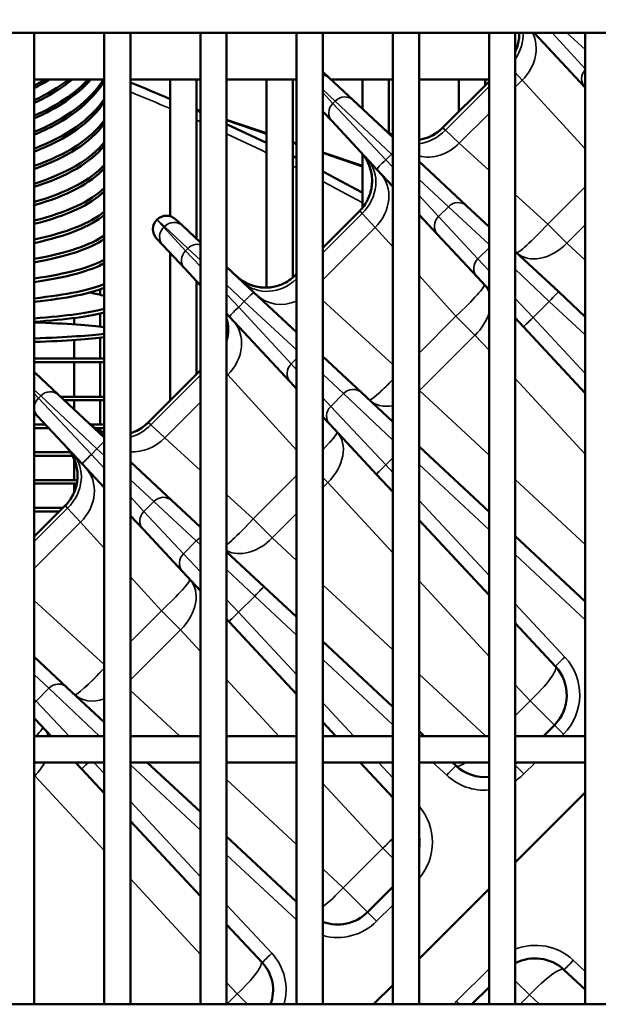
# Model space of a CAD drawing. Header units: inches. Extents: x 1 to 271, y 5 to 171.
# Tile 300 of 334: x 142.85 to 145.45, y 138.9 to 143.33. Entities that reach past the tile are written whole.
import ezdxf

# ---------------------------------------------------------------- set-up
doc = ezdxf.new("R2010")
doc.units = ezdxf.units.IN
doc.header["$LTSCALE"] = 8
doc.header["$MEASUREMENT"] = 0
for name, color, linetype, lineweight in [('Dimension (ANSI)', 7, 'Continuous', 25), ('Visible (ANSI)', 7, 'Continuous', 50), ('Visible Narrow (ANSI)', 7, 'Continuous', 35)]:
    doc.layers.add(name, color=color, linetype=linetype, lineweight=lineweight)
doc.styles.add('Dimension Text', font='tahoma.ttf')
doc.dimstyles.new('Dual Dimension', dxfattribs={"dimscale": 8, "dimtxt": 0.12, "dimasz": 0.098425, "dimexe": 0.125, "dimexo": 0.0625, "dimgap": 0.031496, "dimtad": 0, "dimtih": 1, "dimtoh": 1, "dimrnd": 1e-08, "dimzin": 4, "dimdsep": 46, "dimtxsty": 'Dimension Text', "dimcen": 0.09, "dimdle": 0.393701, "dimclrd": 256, "dimclre": 256, "dimclrt": 256, "dimadec": 0, "dimazin": 1, "dimtfac": 1, "dimtofl": 0, "dimtmove": 0, "dimatfit": 3, "dimfxl": 1, "dimtolj": 1, "dimtzin": 4, "dimlwd": -1, "dimlwe": -1, "dimarcsym": 0})

# ---------------------------------------------------------------- blocks, each defined once
blk = doc.blocks.new('*D10')
at = {"layer": 'Defpoints', "color": 0, "transparency": 16777216}
for p in [(179.2848, 157.7079), (123.1798, 140.6812), (179.2848, 140.6812)]:
    blk.add_point(p, dxfattribs=at)
at = {"layer": 'Dimension (ANSI)', "transparency": 16777216}
for p, q in [((123.1798, 141.1812), (123.1798, 158.7079)), ((179.2848, 141.1812), (179.2848, 158.7079)), ((123.9672, 157.7079), (146.443, 157.7079)), ((178.4974, 157.7079), (156.0215, 157.7079))]:
    blk.add_line(p, q, dxfattribs=at)
for points in [[(123.9672, 157.8392), (123.9672, 157.5767), (123.1798, 157.7079)], [(178.4974, 157.8392), (178.4974, 157.5767), (179.2848, 157.7079)]]:
    blk.add_solid(points, dxfattribs=at)
at = {"layer": 'Dimension (ANSI)', "transparency": 16777216, "insert": (151.2323, 157.7079), "char_height": 0.96, "attachment_point": 5, "style": 'Dimension Text'}
blk.add_mtext('\\A1;{\\H3.0x;(}\\S56.11^ 1425.1 mm;{\\H3.0x;)}', dxfattribs=at)

msp = doc.modelspace()

# ---------------------------------------------------------------- linework, layer by layer
at = {"layer": 'Visible (ANSI)'}
for p, q in [((150.8541, 143.2669), (130.6702, 143.2669)), ((142.9143, 143.2669), (142.9143, 138.8968)), ((143.2293, 143.2669), (143.2293, 138.8968)), ((143.3474, 143.2669), (143.3474, 138.8968)), ((143.6624, 143.2669), (143.6624, 138.8968)), ((143.7805, 143.2669), (143.7805, 138.8968)), ((144.0954, 143.2669), (144.0954, 138.8968)), ((144.2135, 143.2669), (144.2135, 138.8968)), ((144.5285, 143.2669), (144.5285, 138.8968)), ((144.6466, 143.2669), (144.6466, 138.8968)), ((144.9616, 143.2669), (144.9616, 138.8968)), ((145.0797, 143.2669), (145.0797, 138.8968)), ((145.1648, 143.2669), (145.3929, 143.0222)), ((145.3946, 143.2669), (145.3946, 138.8968)), ((145.3566, 143.1467), (145.3566, 143.1467)), ((144.2137, 143.0911), (144.2442, 143.0627)), ((144.3499, 142.9641), (144.2442, 143.0627)), ((143.2293, 143.0566), (142.9143, 143.0566)), ((143.6624, 143.0566), (143.3474, 143.0566)), ((143.5266, 143.0566), (143.5266, 142.4418)), ((143.6447, 143.0566), (143.6447, 142.3406)), ((144.0954, 143.0566), (143.7805, 143.0566)), ((143.9597, 143.0566), (143.9597, 142.1208)), ((144.0778, 143.0566), (144.0778, 142.1654)), ((144.5285, 143.0566), (144.2507, 143.0566)), ((144.3928, 143.0566), (144.3928, 142.9241)), ((144.5109, 143.0566), (144.5109, 142.817)), ((144.9616, 143.0566), (144.6466, 143.0566)), ((144.9616, 143.0483), (144.7526, 142.8393)), ((144.8258, 143.0566), (144.8258, 142.9125)), ((144.944, 143.0566), (144.944, 143.0307)), ((145.3929, 143.0222), (145.3946, 143.0204)), ((145.176, 142.9834), (145.176, 142.9834)), ((144.3499, 142.9641), (144.5285, 142.7976)), ((143.6624, 142.916), (143.6447, 142.922)), ((143.6447, 142.9205), (143.6624, 142.9144)), ((144.2135, 142.9132), (144.2548, 142.8689)), ((145.2589, 142.8927), (145.2589, 142.8927)), ((143.9597, 142.8151), (143.7805, 142.8759)), ((143.7805, 142.8741), (143.9597, 142.813)), ((144.4568, 142.6523), (144.2548, 142.8689)), ((144.0954, 142.769), (144.0778, 142.775)), ((144.0778, 142.7727), (144.0954, 142.7667)), ((145.377, 142.7636), (145.377, 142.7636)), ((144.3928, 142.6681), (144.2135, 142.729)), ((144.2135, 142.7264), (144.3928, 142.6652)), ((144.3928, 142.7203), (144.3928, 142.4808)), ((144.8596, 142.4889), (144.6466, 142.6874)), ((144.8984, 142.7058), (144.8984, 142.7058)), ((144.4568, 142.6523), (144.5285, 142.5754)), ((144.7351, 142.5251), (144.7351, 142.5251)), ((144.9616, 142.3937), (144.8596, 142.4889)), ((144.3796, 142.4663), (144.2135, 142.3002)), ((144.6466, 142.4488), (144.73, 142.3593)), ((144.6937, 142.4838), (144.6937, 142.4838)), ((143.4675, 142.4267), (143.4663, 142.4256)), ((143.5508, 142.4282), (143.5813, 142.3998)), ((143.6624, 142.3242), (143.5813, 142.3998)), ((144.73, 142.3593), (144.9077, 142.1688)), ((145.2081, 142.387), (145.2081, 142.387)), ((145.2113, 142.3904), (145.2113, 142.3904)), ((143.4933, 142.3118), (143.4649, 142.3422)), ((143.4933, 142.3118), (143.5919, 142.206)), ((144.5131, 142.3204), (144.5131, 142.3204)), ((143.5266, 142.276), (143.5266, 141.6133)), ((145.0797, 142.2836), (145.2752, 142.1013)), ((143.6624, 142.1305), (143.5919, 142.206)), ((143.7805, 142.214), (143.9036, 142.0992)), ((144.0954, 142.1821), (144.0897, 142.1764)), ((143.6447, 142.1494), (143.6447, 141.7314)), ((144.9616, 142.111), (144.9077, 142.1688)), ((143.2117, 142.1133), (143.2117, 142.0884)), ((144.0954, 141.9203), (143.9036, 142.0992)), ((145.3946, 141.9899), (145.2752, 142.1013)), ((144.2355, 142.0429), (144.2355, 142.0429)), ((143.2117, 142.0046), (143.2117, 141.9452)), ((143.7939, 141.9894), (143.7805, 142.0038)), ((144.8258, 142.005), (144.8258, 142.005)), ((143.0936, 141.9841), (143.0936, 141.9554)), ((143.7939, 141.9894), (144.0671, 141.6964)), ((145.1176, 141.9437), (145.0797, 141.9844)), ((145.1176, 141.9437), (145.3946, 141.6466)), ((143.0936, 141.885), (143.0936, 141.8016)), ((143.2117, 141.8952), (143.2117, 141.8016)), ((144.3928, 141.899), (144.3928, 141.899)), ((144.0308, 141.8209), (144.0308, 141.8209)), ((144.0722, 141.8622), (144.0722, 141.8622)), ((143.2293, 141.8016), (142.9143, 141.8016)), ((142.9143, 141.7856), (143.2293, 141.7856)), ((143.0936, 141.7856), (143.0936, 141.63)), ((143.2117, 141.7856), (143.2117, 141.63)), ((144.3872, 141.6483), (144.2135, 141.8102)), ((144.5109, 141.791), (144.5109, 141.791)), ((142.9143, 141.7406), (142.9184, 141.7369)), ((143.0241, 141.6382), (142.9184, 141.7369)), ((143.6624, 141.7491), (143.4268, 141.5135)), ((144.0671, 141.6964), (144.0954, 141.666)), ((144.5109, 141.689), (144.5109, 141.689)), ((143.8502, 141.6575), (143.8502, 141.6575)), ((144.3872, 141.6483), (144.5285, 141.5165)), ((143.0241, 141.6382), (143.2293, 141.4469)), ((143.2293, 141.63), (143.0329, 141.63)), ((143.0501, 141.614), (143.2293, 141.614)), ((143.0936, 141.614), (143.0936, 141.5735)), ((143.2117, 141.614), (143.2117, 141.505)), ((142.9143, 141.5588), (142.929, 141.5431)), ((144.5109, 141.5874), (144.5109, 141.5874)), ((143.131, 141.3265), (142.929, 141.5431)), ((143.9597, 141.5378), (143.9597, 141.5378)), ((144.2135, 141.5394), (144.2448, 141.5059)), ((142.9645, 141.505), (142.9143, 141.505)), ((142.9143, 141.489), (142.9794, 141.489)), ((143.2293, 141.505), (143.1671, 141.505)), ((143.1882, 141.489), (143.2293, 141.489)), ((143.2117, 141.489), (143.2117, 141.476)), ((144.4547, 141.2808), (144.2448, 141.5059)), ((145.3476, 141.423), (145.3476, 141.423)), ((143.0775, 141.38), (142.9143, 141.38)), ((143.5726, 141.38), (143.5726, 141.38)), ((144.0778, 141.4087), (144.0778, 141.4087)), ((144.9616, 141.1126), (144.6466, 141.4063)), ((142.9143, 141.364), (143.087, 141.364)), ((143.0936, 141.3504), (143.0936, 141.255)), ((143.5337, 141.163), (143.3474, 141.3368)), ((143.131, 141.3265), (143.2293, 141.2211)), ((143.6447, 141.314), (143.6447, 141.314)), ((143.1083, 141.255), (142.9143, 141.255)), ((144.4547, 141.2808), (144.5285, 141.2016)), ((142.9143, 141.239), (143.106, 141.239)), ((143.0936, 141.239), (143.0936, 141.1989)), ((145.133, 141.2084), (145.133, 141.2084)), ((143.3679, 141.158), (143.3679, 141.158)), ((143.4093, 141.1993), (143.4093, 141.1993)), ((143.6624, 141.0431), (143.5337, 141.163)), ((143.0537, 141.1404), (142.9143, 141.001)), ((143.0433, 141.13), (142.9143, 141.13)), ((142.9143, 141.114), (143.0273, 141.114)), ((143.3474, 141.0944), (143.4042, 141.0335)), ((144.6466, 141.075), (144.9616, 140.7372)), ((143.4042, 141.0335), (143.5819, 140.843)), ((142.9183, 141.005), (142.9143, 141.005)), ((143.1873, 140.9946), (143.1873, 140.9946)), ((143.1924, 140.989), (143.1924, 140.989)), ((145.3946, 140.7088), (145.0797, 141.0025)), ((143.2117, 140.9679), (143.2117, 140.9679)), ((143.7805, 140.9329), (143.9494, 140.7754)), ((143.6624, 140.7567), (143.5819, 140.843)), ((144.0954, 140.6392), (143.9494, 140.7754)), ((144.6846, 140.76), (144.6846, 140.76)), ((143.5266, 140.7049), (143.5266, 140.7049)), ((143.0048, 140.63), (143.0048, 140.63)), ((143.7918, 140.6178), (143.7805, 140.63)), ((143.0223, 140.614), (143.0223, 140.614)), ((143.7918, 140.6178), (144.0954, 140.2922)), ((145.0797, 140.6106), (145.2605, 140.4167)), ((144.4701, 140.5455), (144.4701, 140.5455)), ((143.1415, 140.505), (143.1415, 140.505)), ((144.5285, 140.2354), (144.2135, 140.5291)), ((143.0613, 140.3224), (142.9143, 140.4595)), ((143.159, 140.489), (143.159, 140.489)), ((143.1859, 140.364), (143.1859, 140.364)), ((143.2017, 140.38), (143.2017, 140.38)), ((143.2117, 140.3903), (143.2117, 140.3902)), ((143.0613, 140.3224), (143.2293, 140.1658)), ((142.9143, 140.185), (142.919, 140.1801)), ((142.9905, 140.1033), (142.919, 140.1801)), ((144.2135, 140.1656), (144.2716, 140.1033)), ((145.2558, 140.1528), (145.2064, 140.1033)), ((143.2293, 140.1033), (142.9143, 140.1033)), ((143.6624, 140.1033), (143.3474, 140.1033)), ((144.0954, 140.1033), (143.7805, 140.1033)), ((144.5285, 140.1033), (144.2135, 140.1033)), ((144.6701, 140.1033), (144.6466, 140.1252)), ((144.9616, 140.1033), (144.6466, 140.1033)), ((145.3946, 140.1033), (145.0797, 140.1033)), ((143.2293, 139.9852), (142.9143, 139.9852)), ((143.1289, 139.9549), (143.1006, 139.9852)), ((143.6624, 139.9852), (143.3474, 139.9852)), ((143.6624, 139.762), (143.423, 139.9852)), ((144.0954, 139.9852), (143.7805, 139.9852)), ((144.5285, 139.9852), (144.2135, 139.9852)), ((144.3817, 139.9852), (144.5285, 139.8278)), ((144.9616, 139.9852), (144.6466, 139.9852)), ((144.8134, 139.9697), (144.7968, 139.9852)), ((145.0883, 139.9852), (145.0797, 139.9766)), ((145.3946, 139.9852), (145.0797, 139.9852)), ((143.1289, 139.9549), (143.2293, 139.8473)), ((145.0797, 139.5347), (145.3946, 139.8496)), ((143.3474, 139.7206), (143.6624, 139.3829)), ((144.0954, 139.3581), (143.7805, 139.6518)), ((143.3658, 139.4412), (143.3658, 139.4412)), ((144.5285, 139.4254), (144.4144, 139.3114)), ((144.6466, 139.1016), (144.9616, 139.4166)), ((143.7805, 139.2562), (143.9412, 139.0838)), ((145.2988, 139.0525), (145.3946, 138.9632)), ((144.4418, 138.8968), (144.5285, 138.9835)), ((144.8838, 138.8968), (144.9616, 138.9746)), ((149.3541, 138.8968), (130.6702, 138.8968))]:
    msp.add_line(p, q, dxfattribs=at)
for centre, radius, start, end in [((144.1728, 143.0472), 0.06, 47, 47.2402), ((139.8223, 134.2766), 9.4488, 66.91835, 68.09467), ((139.8223, 134.2766), 9.4488, 66.02064, 66.13754), ((139.8223, 134.2766), 9.4488, 64.03157, 65.23437), ((139.8223, 134.2766), 9.4488, 63.11246, 63.2322), ((139.8223, 134.2766), 9.4488, 61.07206, 62.30655), ((143.5099, 142.3843), 0.06, 47, 135), ((143.5088, 142.3832), 0.06, 135, 223), ((145.1215, 140.2871), 0.19, 315, 43), ((144.943, 140.1086), 0.19, 227, 275.607), ((144.4586, 139.6242), 0.19, 351.7397, 8.2603), ((144.2801, 139.4457), 0.19, 249.4949, 315), ((143.8096, 138.9611), 0.18, 339.0914, 43), ((145.1692, 138.9136), 0.19, 47, 118.1172)]:
    msp.add_arc(centre, radius, start, end, dxfattribs=at)
for centre, major_axis, ratio, start_param, end_param in [((142.4036, 143.508), (-0.875, 0), 0.688967, 2.194058, 2.295468), ((142.4036, 143.5196), (0.875, 0), 0.688967, 5.33565, 5.407545), ((142.4036, 143.414), (-0.875, 0), 0.651372, 2.194058, 2.463861), ((142.4036, 143.4262), (0.875, 0), 0.651372, 5.33565, 5.577799), ((142.4036, 143.3159), (-0.875, 0), 0.612106, 2.194058, 2.636411), ((142.4036, 143.3285), (0.875, 0), 0.612106, 5.33565, 5.7508), ((142.4036, 143.2269), (0.875, 0), 0.571268, 5.33565, 5.935642), ((142.4036, 143.2138), (0.875, 0), 0.571268, 5.33565, 5.945855), ((142.4036, 143.1216), (0.875, 0), 0.528964, 5.33565, 5.945855), ((142.4036, 143.108), (0.875, 0), 0.528964, 5.33565, 5.945855), ((142.4036, 143.0128), (0.875, 0), 0.485302, 5.33565, 5.945855), ((142.4036, 142.9988), (0.875, 0), 0.485302, 5.33565, 5.945855), ((142.4036, 142.9009), (0.875, 0), 0.440394, 5.33565, 5.945855), ((142.4036, 142.8866), (0.875, 0), 0.440394, 5.33565, 5.945855), ((142.4036, 142.7862), (0.875, 0), 0.394356, 5.33565, 5.945855), ((142.4036, 142.7715), (0.875, 0), 0.394356, 5.33565, 5.945855), ((142.4036, 142.6689), (0.875, 0), 0.347305, 5.33565, 5.945855), ((142.4036, 142.6539), (0.875, 0), 0.347305, 5.33565, 5.945855), ((142.4036, 142.5493), (0.875, 0), 0.299363, 5.33565, 5.945855), ((142.4036, 142.534), (0.875, 0), 0.299363, 5.33565, 5.945855), ((142.4036, 142.4277), (0.875, 0), 0.250653, 5.33565, 5.945855), ((142.4036, 142.4122), (0.875, 0), 0.250653, 5.33565, 5.945855), ((142.4036, 142.3045), (0.875, 0), 0.201299, 5.33565, 5.945855), ((142.4036, 142.2888), (0.875, 0), 0.201299, 5.33565, 5.945855), ((142.4036, 142.18), (0.875, 0), 0.151428, 0.337331, 0.360474), ((142.4036, 142.18), (0.875, 0), 0.151428, 5.33565, 5.945855), ((142.4036, 142.1642), (0.875, 0), 0.151428, 5.33565, 5.945855), ((142.4036, 142.0544), (0.875, 0), 0.101168, 0.337331, 0.519528), ((142.4036, 142.0544), (0.875, 0), 0.101168, 5.33565, 5.945855), ((142.4036, 142.0385), (0.875, 0), 0.101168, 5.33565, 5.945855), ((142.4036, 141.9282), (0.875, 0), 0.050649, 0.337331, 0.947535), ((142.4036, 141.9282), (0.875, 0), 0.050649, 5.33565, 5.945855), ((142.4036, 141.9122), (0.875, 0), 0.050649, 5.33565, 5.945855)]:
    msp.add_ellipse(centre, major_axis=major_axis, ratio=ratio, start_param=start_param, end_param=end_param, dxfattribs=at)
for points, knots in [([(145.0797, 143.1818), (145.0878, 143.1988), (145.0934, 143.2172), (145.0976, 143.246), (145.0983, 143.2565), (145.0981, 143.2669)], [0.1638453, 0.1638453, 0.1638453, 0.1638453, 0.3070444, 0.3070444, 0.3859757, 0.3859757, 0.3859757, 0.3859757]), ([(145.0797, 143.1818), (145.0878, 143.1988), (145.0934, 143.2172), (145.0976, 143.246), (145.0983, 143.2565), (145.0981, 143.2669)], [0.1638437, 0.1638437, 0.1638437, 0.1638437, 0.3070386, 0.3070386, 0.3859764, 0.3859764, 0.3859764, 0.3859764]), ([(144.4887, 142.8347), (144.495, 142.8288), (144.5018, 142.8233), (144.5152, 142.8139), (144.5218, 142.8099), (144.5285, 142.8063)], [0, 0, 0, 0, 0.0662348, 0.0662348, 0.1244997, 0.1244997, 0.1244997, 0.1244997]), ([(144.4887, 142.8347), (144.4949, 142.8289), (144.5015, 142.8235), (144.5149, 142.8141), (144.5216, 142.81), (144.5285, 142.8063)], [0, 0, 0, 0, 0.0647002, 0.0647002, 0.1245053, 0.1245053, 0.1245053, 0.1245053]), ([(144.6466, 142.7858), (144.663, 142.7883), (144.6791, 142.7929), (144.7158, 142.8089), (144.736, 142.8226), (144.7526, 142.8393)], [0.4332244, 0.4332244, 0.4332244, 0.4332244, 0.5590215, 0.5590215, 0.738459, 0.738459, 0.738459, 0.738459]), ([(144.6466, 142.7858), (144.6629, 142.7882), (144.6789, 142.7928), (144.7156, 142.8088), (144.7359, 142.8225), (144.7526, 142.8393)], [0.4332118, 0.4332118, 0.4332118, 0.4332118, 0.5581066, 0.5581066, 0.7384265, 0.7384265, 0.7384265, 0.7384265]), ([(144.3796, 142.4662), (144.3938, 142.4805), (144.4059, 142.4972), (144.424, 142.5332), (144.4302, 142.5529), (144.4361, 142.5928), (144.4359, 142.6136), (144.4288, 142.6531), (144.4221, 142.6725), (144.4089, 142.6973), (144.4046, 142.7043), (144.3975, 142.7143), (144.395, 142.7176), (144.3911, 142.7224), (144.3897, 142.724), (144.3877, 142.7264), (144.387, 142.7271), (144.3859, 142.7283), (144.3856, 142.7287), (144.3851, 142.7292), (144.3849, 142.7294), (144.3846, 142.7297), (144.3845, 142.7298), (144.3844, 142.73), (144.3844, 142.73), (144.3843, 142.7301), (144.3843, 142.7301), (144.3843, 142.7301), (144.3843, 142.7301), (144.3843, 142.7301), (144.3843, 142.7301), (144.3843, 142.7301), (144.3843, 142.7301), (144.3843, 142.7301), (144.3843, 142.7301), (144.3843, 142.7301), (144.3842, 142.7302), (144.3842, 142.7302)], [0, 0, 0, 0, 0.1534036, 0.1534036, 0.3070489, 0.3070489, 0.4608601, 0.4608601, 0.6133521, 0.6133521, 0.6753852, 0.6753852, 0.7068806, 0.7068806, 0.7226919, 0.7226919, 0.7306057, 0.7306057, 0.7345636, 0.7345636, 0.7365427, 0.7365427, 0.7375323, 0.7375323, 0.7380273, 0.7380273, 0.7380896, 0.7380896, 0.7381445, 0.7381445, 0.7381681, 0.7381681, 0.7381886, 0.7381886, 0.738221, 0.738221, 0.7385462, 0.7385462, 0.7385462, 0.7385462]), ([(144.3796, 142.4662), (144.3938, 142.4805), (144.4059, 142.4972), (144.424, 142.5332), (144.4302, 142.5529), (144.4361, 142.5928), (144.4359, 142.6136), (144.4288, 142.6531), (144.4221, 142.6725), (144.4089, 142.6973), (144.4046, 142.7043), (144.3975, 142.7143), (144.395, 142.7176), (144.3911, 142.7224), (144.3897, 142.724), (144.3877, 142.7264), (144.387, 142.7271), (144.3859, 142.7283), (144.3856, 142.7287), (144.3851, 142.7292), (144.3849, 142.7294), (144.3846, 142.7297), (144.3845, 142.7298), (144.3844, 142.73), (144.3844, 142.73), (144.3843, 142.7301), (144.3843, 142.7301), (144.3843, 142.7301), (144.3843, 142.7301), (144.3843, 142.7301), (144.3843, 142.7301), (144.3843, 142.7301), (144.3843, 142.7301), (144.3843, 142.7301), (144.3842, 142.7302), (144.3842, 142.7302)], [0, 0, 0, 0, 0.1534001, 0.1534001, 0.307042, 0.307042, 0.460853, 0.460853, 0.613348, 0.613348, 0.6753835, 0.6753835, 0.7068802, 0.7068802, 0.7226921, 0.7226921, 0.7306062, 0.7306062, 0.7345643, 0.7345643, 0.7365435, 0.7365435, 0.7375331, 0.7375331, 0.7380281, 0.7380281, 0.7380902, 0.7380902, 0.7381446, 0.7381446, 0.7381674, 0.7381674, 0.7381866, 0.7381866, 0.7385319, 0.7385319, 0.7385319, 0.7385319]), ([(143.8258, 142.1718), (143.832, 142.1659), (143.8387, 142.1605), (143.8526, 142.1507), (143.8599, 142.1463), (143.884, 142.1338), (143.9021, 142.1275), (143.939, 142.1205), (143.9581, 142.1198), (143.9954, 142.1241), (144.014, 142.129), (144.0528, 142.1459), (144.073, 142.1597), (144.0897, 142.1764)], [0, 0, 0, 0, 0.0653602, 0.0653602, 0.1295426, 0.1295426, 0.272499, 0.272499, 0.4155041, 0.4155041, 0.5585002, 0.5585002, 0.7384406, 0.7384406, 0.7384406, 0.7384406]), ([(143.8258, 142.1718), (143.8319, 142.1661), (143.8384, 142.1608), (143.8518, 142.1513), (143.8589, 142.1469), (143.8828, 142.1343), (143.9009, 142.1278), (143.938, 142.1206), (143.9573, 142.1198), (143.9948, 142.1239), (144.0135, 142.1288), (144.0526, 142.1458), (144.0729, 142.1596), (144.0897, 142.1764)], [0, 0, 0, 0, 0.06352, 0.06352, 0.1259562, 0.1259562, 0.2697394, 0.2697394, 0.4135763, 0.4135763, 0.5574019, 0.5574019, 0.738401, 0.738401, 0.738401, 0.738401]), ([(143.3474, 141.4659), (143.3544, 141.4681), (143.3613, 141.4706), (143.3898, 141.4829), (143.4101, 141.4967), (143.4268, 141.5134)], [0.5022196, 0.5022196, 0.5022196, 0.5022196, 0.5578782, 0.5578782, 0.7384183, 0.7384183, 0.7384183, 0.7384183]), ([(143.3474, 141.4659), (143.3543, 141.468), (143.361, 141.4705), (143.3895, 141.4827), (143.41, 141.4966), (143.4268, 141.5134)], [0.5021895, 0.5021895, 0.5021895, 0.5021895, 0.5565349, 0.5565349, 0.7383692, 0.7383692, 0.7383692, 0.7383692]), ([(143.1629, 141.5089), (143.169, 141.5031), (143.1756, 141.4978), (143.1893, 141.4881), (143.1964, 141.4838), (143.2119, 141.4756), (143.2205, 141.4718), (143.2293, 141.4687)], [0, 0, 0, 0, 0.0643176, 0.0643176, 0.1275111, 0.1275111, 0.198193, 0.198193, 0.198193, 0.198193]), ([(143.1629, 141.5089), (143.1688, 141.5033), (143.1752, 141.4981), (143.1883, 141.4888), (143.1951, 141.4845), (143.2109, 141.4761), (143.22, 141.472), (143.2293, 141.4687)], [0, 0, 0, 0, 0.0620703, 0.0620703, 0.1231272, 0.1231272, 0.1981756, 0.1981756, 0.1981756, 0.1981756]), ([(143.0538, 141.1404), (143.068, 141.1547), (143.0801, 141.1714), (143.0982, 141.2074), (143.1044, 141.2271), (143.1103, 141.267), (143.11, 141.2878), (143.103, 141.3273), (143.0963, 141.3467), (143.083, 141.3716), (143.0787, 141.3785), (143.0716, 141.3885), (143.0691, 141.3918), (143.0652, 141.3966), (143.0639, 141.3982), (143.0618, 141.4005), (143.0611, 141.4013), (143.0601, 141.4025), (143.0598, 141.4029), (143.0592, 141.4034), (143.0591, 141.4036), (143.0588, 141.4039), (143.0587, 141.404), (143.0586, 141.4041), (143.0585, 141.4042), (143.0585, 141.4043), (143.0584, 141.4043), (143.0584, 141.4043), (143.0584, 141.4043), (143.0584, 141.4043), (143.0584, 141.4044), (143.0583, 141.4044)], [0, 0, 0, 0, 0.1534034, 0.1534034, 0.3070519, 0.3070519, 0.4608712, 0.4608712, 0.6133871, 0.6133871, 0.6753666, 0.6753666, 0.7068337, 0.7068337, 0.7226305, 0.7226305, 0.730537, 0.730537, 0.7344913, 0.7344913, 0.7364686, 0.7364686, 0.7374573, 0.7374573, 0.7379516, 0.7379516, 0.7381989, 0.7381989, 0.7382611, 0.7382611, 0.7384473, 0.7384473, 0.7384473, 0.7384473]), ([(143.0538, 141.1404), (143.068, 141.1546), (143.0801, 141.1714), (143.0982, 141.2074), (143.1044, 141.2271), (143.1103, 141.267), (143.1101, 141.2877), (143.103, 141.3273), (143.0963, 141.3467), (143.0831, 141.3715), (143.0788, 141.3785), (143.0717, 141.3885), (143.0692, 141.3918), (143.0652, 141.3966), (143.0639, 141.3982), (143.0618, 141.4005), (143.0612, 141.4013), (143.0601, 141.4025), (143.0598, 141.4028), (143.0592, 141.4034), (143.0591, 141.4036), (143.0588, 141.4039), (143.0587, 141.404), (143.0586, 141.4041), (143.0585, 141.4042), (143.0585, 141.4042), (143.0585, 141.4043), (143.0585, 141.4043), (143.0585, 141.4043), (143.0584, 141.4043), (143.0584, 141.4043), (143.0584, 141.4044)], [0, 0, 0, 0, 0.1534046, 0.1534046, 0.3070509, 0.3070509, 0.4608621, 0.4608621, 0.6133533, 0.6133533, 0.6753857, 0.6753857, 0.7068808, 0.7068808, 0.7226918, 0.7226918, 0.7306055, 0.7306055, 0.7345634, 0.7345634, 0.7365425, 0.7365425, 0.737532, 0.737532, 0.738027, 0.738027, 0.7381517, 0.7381517, 0.7381737, 0.7381737, 0.7385263, 0.7385263, 0.7385263, 0.7385263])]:
    msp.add_open_spline(points, degree=3, knots=knots, dxfattribs=at)
at = {"layer": 'Visible Narrow (ANSI)'}
for p, q in [((145.3946, 143.1055), (145.2457, 143.2669)), ((145.2703, 143.2403), (145.2703, 143.2403)), ((145.3126, 143.2669), (145.3946, 143.1912)), ((145.3822, 143.1191), (145.3823, 143.1189)), ((145.0797, 143.088), (145.1114, 143.054)), ((144.765, 142.829), (144.9616, 143.0255)), ((145.1114, 143.054), (145.0797, 143.0223)), ((145.3946, 142.7443), (145.1114, 143.054)), ((144.2135, 143.0119), (144.2692, 142.9601)), ((144.2588, 142.9497), (144.2135, 142.9983)), ((145.1486, 143.0133), (145.1486, 143.0133)), ((144.2692, 142.9601), (144.2588, 142.9497)), ((144.2588, 142.9497), (144.4977, 142.6962)), ((144.5227, 142.7212), (144.2692, 142.9601)), ((144.9616, 142.9042), (144.8278, 142.7704)), ((144.7526, 142.8393), (144.765, 142.829)), ((144.8278, 142.7704), (144.765, 142.829)), ((144.8278, 142.7704), (144.9616, 142.648)), ((144.4977, 142.6962), (144.5227, 142.7212)), ((144.5227, 142.7212), (144.5285, 142.7158)), ((144.8685, 142.7332), (144.8684, 142.7332)), ((144.5285, 142.6628), (144.4977, 142.6962)), ((144.6466, 142.6068), (144.7788, 142.4848)), ((145.3946, 142.5746), (145.2261, 142.4061)), ((144.734, 142.4401), (144.6466, 142.5349)), ((145.0797, 142.54), (145.2261, 142.4061)), ((144.7628, 142.4995), (144.7627, 142.4996)), ((144.2135, 142.2775), (144.3899, 142.4539)), ((144.3899, 142.4539), (144.3796, 142.4663)), ((144.3899, 142.4539), (144.4485, 142.3911)), ((144.7191, 142.4563), (144.7193, 142.456)), ((144.734, 142.4401), (144.7788, 142.4848)), ((144.7788, 142.4848), (144.9616, 142.3144)), ((143.4663, 142.4256), (143.4973, 142.3926)), ((143.5005, 142.3958), (143.4675, 142.4267)), ((144.9117, 142.2496), (144.734, 142.4401)), ((145.3118, 142.3204), (145.2261, 142.4061)), ((145.3118, 142.3204), (145.3946, 142.4033)), ((143.4973, 142.3926), (143.5005, 142.3958)), ((143.5959, 142.2868), (143.4973, 142.3926)), ((143.5005, 142.3958), (143.6062, 142.2971)), ((144.4485, 142.3911), (144.2135, 142.1561)), ((144.5285, 142.3036), (144.4485, 142.3911)), ((144.4857, 142.3504), (144.4857, 142.3504)), ((145.3118, 142.3204), (145.3946, 142.2435)), ((143.6062, 142.2971), (143.5959, 142.2868)), ((143.5959, 142.2868), (143.6624, 142.2163)), ((143.6624, 142.2443), (143.6062, 142.2971)), ((144.9616, 142.2994), (144.9117, 142.2496)), ((144.9117, 142.2496), (144.9616, 142.1967)), ((144.0897, 142.1764), (144.0954, 142.1716)), ((145.2328, 142.0589), (145.0797, 142.2031)), ((143.8598, 142.0582), (143.7805, 142.133)), ((144.8128, 141.9928), (144.6466, 142.1745)), ((143.7805, 142.091), (143.8348, 142.0333)), ((143.8348, 142.0333), (143.8598, 142.0582)), ((143.8598, 142.0582), (144.0954, 141.8408)), ((144.2135, 142.063), (144.5285, 141.7749)), ((145.0797, 142.0713), (145.16, 141.9861)), ((145.16, 141.9861), (145.2328, 142.0589)), ((145.2328, 142.0589), (145.3946, 141.9079)), ((144.0711, 141.7772), (143.8348, 142.0333)), ((144.8128, 141.9928), (144.6466, 141.8266)), ((144.8128, 141.9928), (144.8985, 141.9071)), ((145.3946, 141.7345), (145.16, 141.9861)), ((143.9786, 141.9486), (143.9786, 141.9486)), ((144.6489, 141.6575), (144.8985, 141.9071)), ((144.9616, 141.8391), (144.8985, 141.9071)), ((144.0561, 141.7934), (144.0564, 141.7931)), ((144.0711, 141.7772), (144.0954, 141.8015)), ((144.0954, 141.7511), (144.0711, 141.7772)), ((143.7805, 141.7336), (143.7856, 141.7282)), ((143.4392, 141.5031), (143.6624, 141.7263)), ((143.7856, 141.7282), (143.7805, 141.7231)), ((144.0954, 141.3894), (143.7856, 141.7282)), ((144.2135, 141.7308), (144.3064, 141.6443)), ((145.3946, 141.3722), (145.0797, 141.7118)), ((142.9143, 141.6613), (142.9433, 141.6342)), ((142.933, 141.6239), (142.9143, 141.6439)), ((143.8227, 141.6875), (143.8228, 141.6875)), ((144.3064, 141.6443), (144.2488, 141.5867)), ((144.5285, 141.4349), (144.3064, 141.6443)), ((144.6489, 141.6575), (144.6466, 141.6597)), ((144.6489, 141.6575), (144.9616, 141.3674)), ((145.1403, 141.6464), (145.1403, 141.6464)), ((142.9433, 141.6342), (142.933, 141.6239)), ((142.933, 141.6239), (143.1719, 141.3704)), ((143.1968, 141.3953), (142.9433, 141.6342)), ((143.6624, 141.605), (143.502, 141.4446)), ((144.2488, 141.5867), (144.2135, 141.6245)), ((144.2488, 141.5867), (144.4971, 141.3232)), ((143.4268, 141.5135), (143.4392, 141.5031)), ((143.502, 141.4446), (143.4392, 141.5031)), ((143.502, 141.4446), (143.6624, 141.2979)), ((145.3452, 141.4255), (145.3452, 141.4255)), ((143.1719, 141.3704), (143.1968, 141.3953)), ((143.1968, 141.3953), (143.2293, 141.3654)), ((143.5427, 141.4073), (143.5426, 141.4074)), ((144.9096, 141.4157), (144.9096, 141.4157)), ((143.2293, 141.3082), (143.1719, 141.3704)), ((144.4971, 141.3232), (144.5285, 141.3546)), ((144.5285, 141.2895), (144.4971, 141.3232)), ((144.6466, 141.3244), (144.9616, 141.0307)), ((143.3474, 141.2564), (143.4529, 141.159)), ((144.0954, 141.2754), (143.9003, 141.0802)), ((144.2135, 141.2662), (144.2356, 141.2442)), ((145.0797, 141.2579), (145.3946, 140.9657)), ((144.2135, 141.2221), (144.2356, 141.2442)), ((144.5285, 140.9284), (144.2356, 141.2442)), ((145.1304, 141.2108), (145.1304, 141.2108)), ((143.4082, 141.1143), (143.3474, 141.1802)), ((143.4082, 141.1143), (143.4529, 141.159)), ((143.437, 141.1737), (143.4367, 141.174)), ((143.4529, 141.159), (143.6435, 140.9813)), ((143.7805, 141.1898), (143.9003, 141.0802)), ((144.9616, 140.8251), (144.6466, 141.1628)), ((142.9143, 140.9783), (143.0641, 141.1281)), ((143.0641, 141.1281), (143.0537, 141.1404)), ((143.0641, 141.1281), (143.1227, 141.0652)), ((143.3932, 141.1305), (143.3935, 141.1302)), ((143.5859, 140.9238), (143.4082, 141.1143)), ((143.986, 140.9946), (143.9003, 141.0802)), ((143.986, 140.9946), (144.0954, 141.104)), ((143.1227, 141.0652), (142.9143, 140.8569)), ((143.2293, 140.9487), (143.1227, 141.0652)), ((143.1598, 141.0246), (143.1598, 141.0246)), ((145.2936, 141.0594), (145.2936, 141.0595)), ((145.3242, 141.0311), (145.3242, 141.0311)), ((143.6435, 140.9813), (143.5859, 140.9238)), ((143.6624, 140.9635), (143.6435, 140.9813)), ((143.986, 140.9946), (144.0954, 140.893)), ((144.4774, 140.9835), (144.4774, 140.9835)), ((143.5859, 140.9238), (143.6624, 140.8426)), ((145.0797, 140.9205), (145.3946, 140.6268)), ((143.907, 140.733), (143.7805, 140.8522)), ((143.487, 140.667), (143.3474, 140.8195)), ((144.2135, 140.7835), (144.5285, 140.4913)), ((144.9616, 140.4615), (144.6466, 140.8011)), ((144.6823, 140.7626), (144.6823, 140.7626)), ((143.7805, 140.7173), (143.8342, 140.6602)), ((143.8342, 140.6602), (143.907, 140.733)), ((143.907, 140.733), (144.0954, 140.5573)), ((144.2467, 140.7527), (144.2467, 140.7527)), ((142.9143, 140.7128), (143.2293, 140.4247)), ((145.3029, 140.4591), (145.0797, 140.6984)), ((143.487, 140.667), (143.3474, 140.5274)), ((143.487, 140.667), (143.5727, 140.5813)), ((144.0954, 140.3801), (143.8342, 140.6602)), ((143.3474, 140.356), (143.5727, 140.5813)), ((143.6624, 140.4846), (143.5727, 140.5813)), ((144.8336, 140.5995), (144.8336, 140.5995)), ((144.4675, 140.5479), (144.4675, 140.5479)), ((144.862, 140.5689), (144.862, 140.5689)), ((144.2135, 140.4472), (144.5285, 140.1534)), ((142.9143, 140.3802), (142.9806, 140.3184)), ((144.6466, 140.3818), (144.9468, 140.1033)), ((144.6612, 140.3682), (144.6612, 140.3682)), ((142.9806, 140.3184), (142.923, 140.2608)), ((143.2088, 140.1033), (142.9806, 140.3184)), ((144.016, 140.1033), (143.7805, 140.3572)), ((143.8145, 140.3206), (143.8145, 140.3206)), ((145.1466, 140.262), (145.0797, 140.3342)), ((143.3474, 140.3091), (143.5692, 140.1033)), ((142.923, 140.2608), (142.9143, 140.2701)), ((142.923, 140.2608), (143.0714, 140.1033)), ((144.3535, 140.1033), (144.2135, 140.2535)), ((145.1466, 140.262), (145.0797, 140.1951)), ((145.1466, 140.262), (145.2558, 140.1528)), ((145.2558, 140.1528), (145.2968, 140.1118)), ((145.2883, 140.1033), (145.2968, 140.1118)), ((143.2293, 139.9351), (143.1826, 139.9852)), ((143.3474, 139.9738), (143.6624, 139.68)), ((144.5285, 139.9157), (144.4637, 139.9852)), ((144.7089, 139.9852), (144.771, 139.9273)), ((145.0797, 139.972), (145.1183, 139.9333)), ((145.1183, 139.9333), (145.1702, 139.9852)), ((142.9143, 139.9276), (142.9166, 139.9253)), ((142.9143, 139.9229), (142.9166, 139.9253)), ((143.2293, 139.5883), (142.9166, 139.9253)), ((143.7805, 139.9074), (144.0954, 139.6152)), ((144.4837, 139.5991), (144.2135, 139.8904)), ((143.6624, 139.4707), (143.3474, 139.8085)), ((143.9677, 139.7336), (143.9677, 139.7336)), ((143.1585, 139.6646), (143.1585, 139.6646)), ((143.7805, 139.5699), (144.0954, 139.2762)), ((144.4837, 139.5991), (144.3052, 139.4206)), ((144.4837, 139.5991), (144.5285, 139.5543)), ((144.2135, 139.5056), (144.3052, 139.4206)), ((143.6624, 139.1215), (143.3474, 139.461)), ((143.3634, 139.4438), (143.3634, 139.4438)), ((144.4144, 139.3114), (144.3052, 139.4206)), ((143.9836, 139.1262), (143.7805, 139.3441)), ((144.4554, 139.2704), (144.5285, 139.3435)), ((144.4144, 139.3114), (144.4554, 139.2704)), ((143.5147, 139.2806), (143.5148, 139.2806)), ((143.5431, 139.2501), (143.5431, 139.2501)), ((145.3946, 139.0451), (145.3412, 139.0949)), ((144.9616, 139.0565), (144.8154, 138.9104)), ((143.8278, 138.9432), (143.7805, 138.9942)), ((145.0797, 139.0031), (145.1441, 138.9387)), ((143.8278, 138.9432), (143.7814, 138.8968)), ((143.8278, 138.9432), (143.874, 138.8968)), ((144.829, 138.8968), (144.8154, 138.9104)), ((145.1023, 138.8968), (145.1441, 138.9387)), ((145.1892, 138.8968), (145.1441, 138.9387))]:
    msp.add_line(p, q, dxfattribs=at)
for centre, radius, start, end in [((139.8223, 134.2766), 9.4094, 66.81615, 67.99824), ((139.8223, 134.2766), 9.4094, 65.91397, 66.03145), ((139.8223, 134.2766), 9.4094, 63.91475, 65.12372), ((139.8223, 134.2766), 9.4094, 62.99084, 63.11121), ((139.8223, 134.2766), 9.4094, 60.93949, 62.18065), ((145.12, 140.2886), 0.25, 315, 43), ((144.9415, 140.1101), 0.25, 227, 274.5988), ((144.9415, 140.1101), 0.25, 303.5468, 315), ((144.4571, 139.6257), 0.25, 319.2916, 40.7084), ((144.2786, 139.4472), 0.25, 254.9122, 315), ((143.8081, 138.9625), 0.24, 344.1078, 43), ((145.1707, 138.9121), 0.25, 47, 111.3518), ((144.9922, 138.7336), 0.25, 135, 139.242)]:
    msp.add_arc(centre, radius, start, end, dxfattribs=at)
for centre, major_axis, ratio, start_param, end_param in [((144.9365, 143.2331), (-0.139, -0.1296), 0.865893, 1.821889, 2.511277), ((144.995, 143.1703), (0.139, 0.1296), 0.865893, 4.742617, 6.038464), ((144.2033, 143.0188), (0.0409, 0.0439), 0.939626, 0, 0.60363), ((145.4368, 143.0632), (-0.0439, -0.0409), 0.939626, 4.800849, 6.283185), ((144.309, 142.9202), (0.0409, 0.0439), 0.939626, 0, 1.537996), ((144.2987, 142.9098), (-0.0439, -0.0409), 0.939626, 4.74519, 6.283185), ((144.6487, 142.9453), (-0.1296, -0.139), 0.865893, 0, 0.075407), ((144.6487, 142.9453), (-0.1296, -0.139), 0.865893, 0.810908, 1.540568), ((144.7115, 142.8867), (-0.1296, -0.139), 0.865893, 0.446978, 1.540568), ((144.5256, 142.7182), (0.0409, 0.0439), 0.069183, 1.426218, 1.56838), ((144.2736, 142.5702), (0.139, 0.1296), 0.865893, 4.742617, 6.283185), ((144.5007, 142.6933), (-0.0439, -0.0409), 0.069183, 4.714805, 6.283185), ((144.3321, 142.5074), (0.139, 0.1296), 0.865893, 4.742617, 6.283185), ((144.8186, 142.445), (0.0409, 0.0439), 0.939626, 0, 1.537996), ((143.5403, 142.3559), (0.0409, 0.0439), 0.939626, 0, 1.537996), ((144.7739, 142.4002), (-0.0439, -0.0409), 0.939626, 4.74519, 6.283185), ((145.2147, 142.4174), (-0.1296, -0.139), 0.08445, 0, 1.567847), ((145.2147, 142.4174), (-0.1296, -0.139), 0.08445, 0.783948, 1.567847), ((143.5371, 142.3527), (-0.0439, -0.0409), 0.939626, 4.74519, 6.283185), ((143.6461, 142.2573), (0.0409, 0.0439), 0.939626, 0.498173, 1.537996), ((145.2147, 142.4174), (-0.1296, -0.139), 0.722061, 0, 1.545587), ((143.6358, 142.2469), (-0.0439, -0.0409), 0.939626, 4.74519, 6.283185), ((144.9516, 142.2097), (-0.0439, -0.0409), 0.939626, 4.74519, 6.283185), ((143.9857, 142.2824), (-0.1296, -0.139), 0.865893, 0, 1.49161), ((144.8015, 142.0041), (0.139, 0.1296), 0.08445, 4.715338, 6.283185), ((144.8015, 142.0041), (0.139, 0.1296), 0.08445, 5.499305, 6.283185), ((144.8015, 142.0041), (0.139, 0.1296), 0.722061, 5.988919, 6.283185), ((143.8627, 142.0553), (0.0409, 0.0439), 0.069183, 0, 1.56838), ((145.2343, 142.0574), (0.0409, 0.0439), 0.034878, 0, 1.569578), ((144.0485, 142.2238), (-0.1296, -0.139), 0.865893, 0, 1.090811), ((143.8377, 142.0304), (-0.0439, -0.0409), 0.069183, 4.714805, 6.283185), ((144.8015, 142.0041), (-0.139, -0.1296), 0.722061, 1.596006, 2.250652), ((143.6107, 141.9073), (0.139, 0.1296), 0.865893, 5.289066, 5.91876), ((143.6692, 141.8445), (0.139, 0.1296), 0.865893, 4.742617, 6.283185), ((145.1615, 141.9846), (-0.0439, -0.0409), 0.034878, 4.713607, 6.283185), ((144.111, 141.7373), (-0.0439, -0.0409), 0.939626, 4.74519, 6.283185), ((142.8774, 141.693), (0.0409, 0.0439), 0.939626, 0, 0.09339), ((144.5518, 141.7545), (-0.1296, -0.139), 0.08445, 0, 1.300217), ((144.5518, 141.7545), (-0.1296, -0.139), 0.08445, 0.783948, 1.300217), ((142.9832, 141.5944), (0.0409, 0.0439), 0.939626, 0, 1.537996), ((144.3462, 141.6044), (0.0409, 0.0439), 0.939626, 0, 1.537996), ((144.5518, 141.7545), (-0.1296, -0.139), 0.722061, 1.528621, 1.545587), ((142.9729, 141.584), (-0.0439, -0.0409), 0.939626, 4.74519, 6.283185), ((144.5518, 141.7545), (-0.1296, -0.139), 0.722061, 0, 0.769089), ((144.2887, 141.5468), (-0.0439, -0.0409), 0.939626, 4.74519, 6.283185), ((143.3228, 141.6195), (-0.1296, -0.139), 0.865893, 0, 0.265058), ((143.3228, 141.6195), (-0.1296, -0.139), 0.865893, 0.961859, 1.540568), ((144.1385, 141.3412), (0.139, 0.1296), 0.08445, 5.201965, 6.283185), ((144.1385, 141.3412), (0.139, 0.1296), 0.722061, 4.737599, 6.283185), ((144.1385, 141.3412), (0.139, 0.1296), 0.08445, 5.499305, 6.283185), ((143.1998, 141.3924), (0.0409, 0.0439), 0.069183, 0.694319, 1.56838), ((143.3856, 141.5609), (-0.1296, -0.139), 0.865893, 0.604516, 1.540568), ((142.9477, 141.2444), (0.139, 0.1296), 0.865893, 4.742617, 6.283185), ((143.1748, 141.3674), (-0.0439, -0.0409), 0.069183, 4.714805, 6.283185), ((143.0063, 141.1816), (0.139, 0.1296), 0.865893, 4.742617, 6.283185), ((144.4986, 141.3217), (-0.0439, -0.0409), 0.034878, 4.713607, 6.283185), ((143.4928, 141.1191), (0.0409, 0.0439), 0.939626, 0, 1.537996), ((143.4481, 141.0744), (-0.0439, -0.0409), 0.939626, 4.74519, 6.283185), ((145.2175, 141.1337), (-0.1296, -0.139), 0.034878, 1.556457, 1.556466), ((143.8889, 141.0916), (0.1296, 0.139), 0.08445, 3.636667, 4.70944), ((143.8889, 141.0916), (-0.1296, -0.139), 0.08445, 0.783947, 1.567847), ((145.2438, 141.1093), (-0.1296, -0.139), 0.034878, 1.556957, 1.556966), ((143.6833, 140.9415), (0.0409, 0.0439), 0.939626, 1.151007, 1.537996), ((143.8889, 141.0916), (-0.1296, -0.139), 0.722061, 0.188799, 1.545587), ((143.6258, 140.8839), (-0.0439, -0.0409), 0.939626, 4.74519, 6.283185), ((143.4756, 140.6783), (0.139, 0.1296), 0.08445, 4.715338, 6.283185), ((143.4756, 140.6783), (0.139, 0.1296), 0.722061, 4.737599, 6.283185), ((143.4756, 140.6783), (0.139, 0.1296), 0.08445, 5.499305, 6.283185), ((143.9085, 140.7315), (0.0409, 0.0439), 0.034878, 0, 1.569578), ((144.7593, 140.6755), (-0.139, -0.1296), 0.034878, 1.585127, 1.585135), ((143.8357, 140.6588), (-0.0439, -0.0409), 0.034878, 4.713607, 6.283185), ((144.7838, 140.6493), (-0.139, -0.1296), 0.034878, 1.584627, 1.584635), ((145.3043, 140.4576), (-0.0439, -0.0409), 0.034878, 4.713607, 6.283185), ((143.226, 140.4287), (-0.1296, -0.139), 0.08445, 0, 1.505734), ((143.226, 140.4287), (-0.1296, -0.139), 0.08445, 0.783948, 1.505734), ((145.1215, 140.2871), (0.139, 0.1296), 0.186693, 4.718908, 6.283185), ((143.0204, 140.2786), (0.0409, 0.0439), 0.939626, 0, 1.537996), ((143.226, 140.4287), (-0.1296, -0.139), 0.722061, 0, 0.931961), ((142.9628, 140.221), (-0.0439, -0.0409), 0.939626, 4.74519, 4.97455), ((142.9628, 140.221), (-0.0439, -0.0409), 0.939626, 6.152785, 6.283185), ((142.8204, 140.0219), (0.1316, 0.1228), 0.08445, 5.524876, 6.283185), ((142.8247, 140.0172), (0.1316, 0.1228), 0.722061, 5.959454, 6.283185), ((142.8247, 140.0172), (-0.1316, -0.1228), 0.722061, 1.596006, 2.022315), ((143.1728, 139.9959), (-0.0439, -0.0409), 0.034878, 5.012476, 6.283185), ((144.7725, 139.9258), (0.0409, 0.0439), 0.034878, 0, 1.569578), ((144.943, 140.1086), (-0.1296, -0.139), 0.186693, 0, 0.677659), ((144.4586, 139.6242), (0.139, 0.1296), 0.186693, 4.718908, 5.058675), ((144.2801, 139.4457), (0.1296, 0.139), 0.186693, 3.987002, 4.70587), ((143.4408, 139.3565), (-0.1316, -0.1228), 0.034878, 1.585127, 1.585136), ((143.4653, 139.3303), (-0.1316, -0.1228), 0.034878, 1.584627, 1.584636), ((143.9851, 139.1247), (-0.0439, -0.0409), 0.034878, 4.713607, 6.283185), ((143.804, 138.967), (0.1316, 0.1228), 0.186693, 4.718908, 6.283185), ((145.3397, 139.0964), (-0.0409, -0.0439), 0.034878, 0, 1.569578), ((145.1692, 138.9136), (0.1296, 0.139), 0.186693, 0, 1.564277), ((143.8811, 138.8844), (-0.1316, -0.1228), 0.230636, 2.281829, 2.281999)]:
    msp.add_ellipse(centre, major_axis=major_axis, ratio=ratio, start_param=start_param, end_param=end_param, dxfattribs=at)

# ---------------------------------------------------------------- dimensions: what is measured, and where the dimension line sits
at = {"layer": 'Dimension (ANSI)'}
dim = msp.add_linear_dim(base=(179.28481, 157.70793), p1=(123.17977, 140.68124), p2=(179.28481, 140.68124), angle=180, text='{\\H3.0x;(}\\S<>^ 1425.1 mm;{\\H3.0x;)}', dimstyle='Dual Dimension', override={"dimgap": 0.031496, "dimtih": 0, "dimtoh": 0, "dimdec": 2, "dimpost": '\\X', "dimtol": 0, "dimlim": 0, "dimtp": 0, "dimtm": 0, "dimtdec": 2, "dimatfit": 1}, dxfattribs=at)
dim.commit()
dim.dimension.update_dxf_attribs({"geometry": '*D10', "text_midpoint": (151.23229, 157.70793), "dimtype": 160})

doc.saveas('drawing.dxf')
